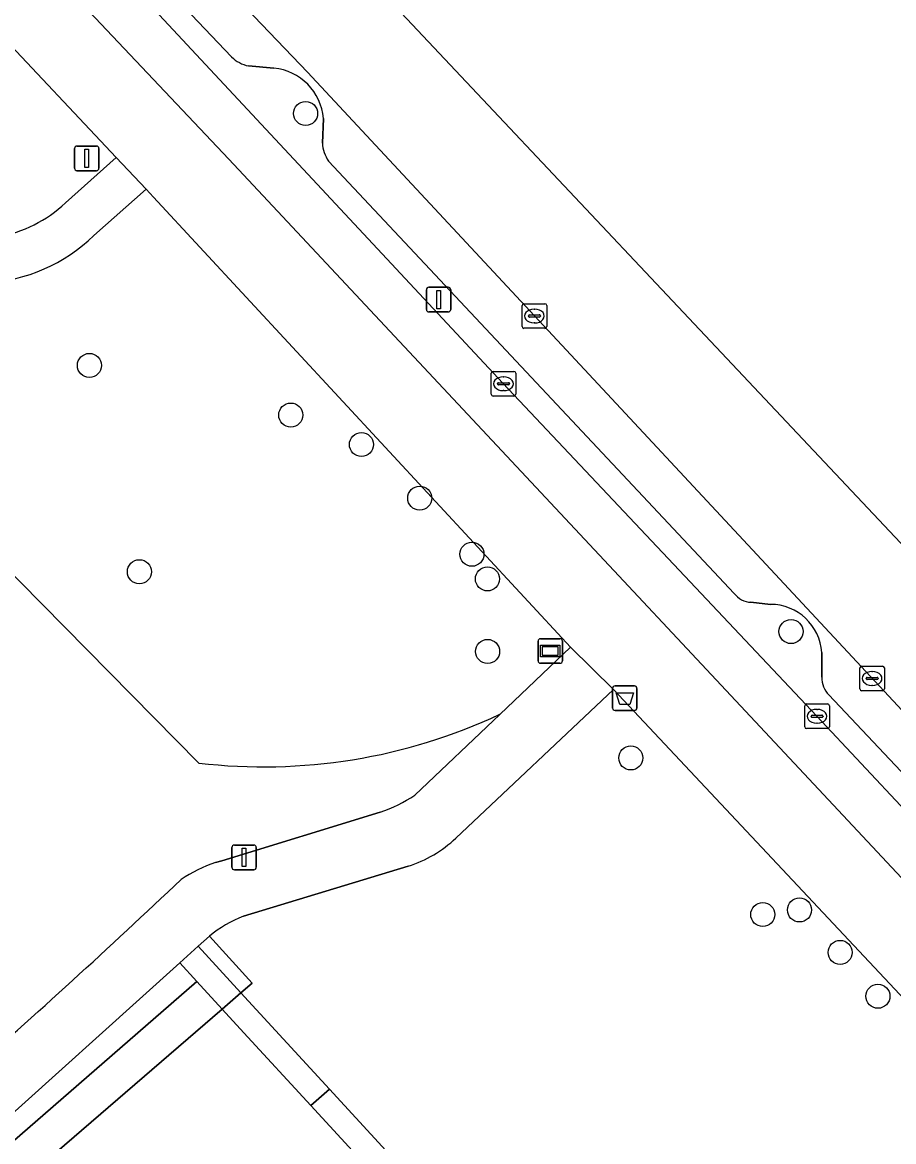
# Model space of a CAD drawing. Extents: x 162661 to 163484, y 380247 to 381230.
# Drawn here: x 163214.57 to 163249.97, y 381095.17 to 381140.68 of the extents above; entities that cross this region are included whole.
import ezdxf

# ---------------------------------------------------------------- set-up
doc = ezdxf.new("R2010")
doc.units = 0
for name, color, linetype in [('IMGEO_Afvalbak', 7, 'Continuous'), ('IMGEO_Berm_open', 7, 'Continuous'), ('IMGEO_Boom', 7, 'Continuous'), ('IMGEO_Erf', 7, 'Continuous'), ('IMGEO_Fietspad_gesloten', 7, 'Continuous'), ('IMGEO_Groenvoorziening', 7, 'Continuous'), ('IMGEO_Hek', 7, 'Continuous'), ('IMGEO_Kolk', 7, 'Continuous'), ('IMGEO_Lichtmast', 7, 'Continuous'), ('IMGEO_Loofbos', 7, 'Continuous'), ('IMGEO_Parkeervlak_open', 7, 'Continuous'), ('IMGEO_Rijbaan_lokaal_gesloten', 7, 'Continuous'), ('IMGEO_Straatnaambord', 7, 'Continuous'), ('IMGEO_Verkeersbordpaal', 7, 'Continuous'), ('IMGEO_Voetpad_halfverhard', 7, 'Continuous'), ('IMGEO_Voetpad_open', 7, 'Continuous')]:
    doc.layers.add(name, color=color, linetype=linetype)

msp = doc.modelspace()

# ---------------------------------------------------------------- linework, layer by layer
at = {"layer": 'IMGEO_Afvalbak'}
for p, q in [((163238.655, 381113.699), (163239.445, 381113.699)), ((163239.445, 381113.699), (163238.655, 381113.699)), ((163238.555, 381112.799), (163238.555, 381113.599)), ((163238.555, 381113.599), (163238.555, 381112.799)), ((163239.545, 381113.599), (163239.545, 381112.799)), ((163239.545, 381112.799), (163239.545, 381113.599)), ((163239.445, 381112.699), (163238.655, 381112.699)), ((163238.655, 381112.699), (163239.445, 381112.699))]:
    msp.add_line(p, q, dxfattribs=at)
msp.add_lwpolyline([(163238.698, 381113.413), (163239.402, 381113.413), (163239.253, 381112.943), (163238.847, 381112.943), (163238.698, 381113.413)], dxfattribs=at)
for centre, start, end in [((163238.655, 381113.599), 90, 180), ((163238.655, 381113.599), 90, 180), ((163239.445, 381113.599), 0, 90), ((163239.445, 381113.599), 360, 90), ((163238.655, 381112.799), 180, 270), ((163238.655, 381112.799), 180, 270), ((163239.445, 381112.799), 270, 0), ((163239.445, 381112.799), 270, 0)]:
    msp.add_arc(centre, 0.1, start, end, dxfattribs=at)
at = {"layer": 'IMGEO_Berm_open'}
for points in [[(163211.602, 381151.113), (163198.075, 381164.83), (163197.359, 381164.18), (163205.99, 381155.343), (163211.799, 381149.501), (163215.395, 381145.9), (163219.744, 381141.388), (163234.1, 381126.005), (163246.857, 381112.468), (163254.065, 381104.768)], [(163223.073, 381139.269), (163215.477, 381147.261), (163215.183, 381148.016), (163215.253, 381148.98)], [(163224.788, 381138.819), (163223.753, 381138.904)], [(163226.76, 381135.761), (163226.804, 381136.771)], [(163243.491, 381117.462), (163227.007, 381135.037)], [(163244.965, 381117.013), (163244.173, 381117.099)], [(163247.051, 381114.054), (163247.057, 381115.052)], [(163253.195, 381107.126), (163247.337, 381113.334)]]:
    msp.add_lwpolyline(points, dxfattribs=at)
for centre, radius, start, end in [((163224.04, 381140.254), 1.38, 225.5426, 258.0067), ((163224.559, 381136.577), 2.253, 4.9271, 84.1707), ((163228.241, 381135.862), 1.484, 183.9063, 213.7689), ((163244.216, 381118.001), 0.903, 216.6492, 267.3018), ((163244.972, 381114.925), 2.088, 3.4981, 90.2044), ((163248.084, 381114.047), 1.033, 179.6365, 223.6916)]:
    msp.add_arc(centre, radius, start, end, dxfattribs=at)
at = {"layer": 'IMGEO_Boom'}
for centre in [(163226.08, 381136.972), (163217.295, 381126.729), (163225.477, 381124.711), (163228.349, 381123.513), (163230.717, 381121.333), (163232.838, 381119.052), (163219.325, 381118.341), (163233.469, 381118.049), (163245.805, 381115.908), (163233.476, 381115.1), (163239.295, 381110.77), (163246.15, 381104.589), (163244.657, 381104.404), (163247.801, 381102.864), (163249.336, 381101.082)]:
    msp.add_circle(centre, 0.489, dxfattribs=at)
at = {"layer": 'IMGEO_Erf'}
for points in [[(163226.292, 381096.636), (163223.572, 381099.595), (163222.685, 381100.561), (163202.467, 381083.117), (163228.42, 381059.385), (163235.502, 381065.152)], [(163244.41, 381073.057), (163245.369, 381073.946), (163246.326, 381074.837), (163226.292, 381096.636)]]:
    msp.add_lwpolyline(points, dxfattribs=at)
at = {"layer": 'IMGEO_Fietspad_gesloten'}
for points in [[(163234.1, 381126.005), (163219.744, 381141.388), (163215.395, 381145.9), (163211.799, 381149.501), (163205.99, 381155.343), (163197.359, 381164.18), (163196.244, 381165.283), (163193.035, 381168.573), (163178.747, 381183.413), (163164.651, 381198.209), (163163.242, 381196.786), (163167.194, 381192.6), (163189.021, 381169.931), (163204.799, 381153.749)], [(163217.057, 381141.357), (163222.96, 381135.118), (163269.7, 381085.146), (163302.54, 381049.896), (163303.348, 381049.029), (163349.187, 381000), (163381.324, 380965.637), (163403.356, 380942.043), (163438.582, 380904.399), (163442.528, 380900.205)], [(163443.416, 380902.118), (163440.156, 380905.623), (163433.683, 380912.569), (163424.587, 380922.291), (163421.985, 380925.068), (163420.715, 380926.423), (163407.337, 380940.661), (163404.827, 380943.419), (163383.497, 380966.224), (163369.825, 380980.883), (163351.893, 381000), (163343.734, 381008.697), (163315.711, 381038.75), (163304.039, 381051.234), (163301.939, 381053.48), (163297.629, 381058.041), (163294.759, 381061.126), (163256.681, 381101.881), (163256.525, 381102.09), (163254.065, 381104.768), (163246.857, 381112.468), (163234.1, 381126.005)]]:
    msp.add_lwpolyline(points, dxfattribs=at)
at = {"layer": 'IMGEO_Groenvoorziening'}
for points in [[(163221.736, 381110.562), (163205.378, 381127.154), (163185.077, 381111.602), (163188.453, 381107.232), (163185.916, 381104.822), (163181.838, 381101.796), (163194.064, 381089.109), (163197.533, 381085.509), (163201.94, 381089.082), (163206.811, 381093.132), (163212.113, 381097.704)], [(163230.514, 381109.262), (163233.969, 381112.543)], [(163222.414, 381106.513), (163222.672, 381106.592), (163229.11, 381108.567)], [(163221.659, 381101.677), (163220.963, 381102.434), (163212.898, 381095.171)], [(163204.217, 381087.82), (163200.571, 381084.851), (163201.418, 381084.076), (163221.659, 381101.677)]]:
    msp.add_lwpolyline(points, dxfattribs=at)
for points in [[(163222.168, 381103.519), (163221.716, 381103.112), (163223.452, 381101.222), (163223.903, 381101.612)], [(163222.685, 381100.561), (163221.659, 381101.677), (163201.418, 381084.076), (163201.546, 381083.959), (163202.467, 381083.117)]]:
    msp.add_lwpolyline(points, close=True, dxfattribs=at)
for centre, radius, start, end in [((163224.377, 381133.016), 22.608, 263.2923, 295.1049), ((163227.37, 381113.848), 5.56, 288.2372, 304.435), ((163224.285, 381100.947), 5.872, 108.5802, 123.7569), ((163003.038, 381335.9), 316.939, 311.27484, 313.45473)]:
    msp.add_arc(centre, radius, start, end, dxfattribs=at)
at = {"layer": 'IMGEO_Hek'}
for points in [[(163223.572, 381099.595), (163226.292, 381096.636)], [(163226.292, 381096.636), (163246.326, 381074.837)]]:
    msp.add_lwpolyline(points, dxfattribs=at)
at = {"layer": 'IMGEO_Kolk'}
for p, q in [((163234.952, 381129.237), (163235.804, 381129.237)), ((163234.877, 381128.311), (163234.877, 381129.163)), ((163235.136, 381128.731), (163235.136, 381128.743)), ((163235.179, 381128.78), (163235.577, 381128.78)), ((163235.365, 381129.017), (163235.39, 381129.017)), ((163235.62, 381128.743), (163235.62, 381128.731)), ((163235.878, 381129.163), (163235.878, 381128.311)), ((163235.574, 381128.694), (163235.176, 381128.694)), ((163235.388, 381128.457), (163235.363, 381128.457)), ((163235.804, 381128.237), (163234.952, 381128.237)), ((163233.696, 381126.484), (163234.548, 381126.484)), ((163233.621, 381125.558), (163233.621, 381126.41)), ((163233.88, 381125.978), (163233.88, 381125.99)), ((163233.923, 381126.027), (163234.321, 381126.027)), ((163234.109, 381126.264), (163234.134, 381126.264)), ((163234.364, 381125.99), (163234.364, 381125.978)), ((163234.622, 381126.41), (163234.622, 381125.558)), ((163234.318, 381125.941), (163233.92, 381125.941)), ((163234.132, 381125.704), (163234.107, 381125.704)), ((163234.548, 381125.484), (163233.696, 381125.484)), ((163248.6, 381113.575), (163248.6, 381114.427)), ((163248.675, 381114.501), (163249.527, 381114.501)), ((163249.088, 381114.281), (163249.113, 381114.281)), ((163249.601, 381114.427), (163249.601, 381113.575)), ((163248.859, 381113.995), (163248.859, 381114.007)), ((163249.297, 381113.958), (163248.899, 381113.958)), ((163248.902, 381114.044), (163249.3, 381114.044)), ((163249.111, 381113.721), (163249.086, 381113.721)), ((163249.343, 381114.007), (163249.343, 381113.995)), ((163249.527, 381113.501), (163248.675, 381113.501)), ((163246.362, 381112.038), (163246.362, 381112.89)), ((163246.437, 381112.964), (163247.289, 381112.964)), ((163247.363, 381112.89), (163247.363, 381112.038)), ((163246.621, 381112.458), (163246.621, 381112.47)), ((163247.059, 381112.421), (163246.661, 381112.421)), ((163246.664, 381112.507), (163247.062, 381112.507)), ((163246.85, 381112.744), (163246.875, 381112.744)), ((163247.105, 381112.47), (163247.105, 381112.458)), ((163247.289, 381111.964), (163246.437, 381111.964)), ((163246.873, 381112.184), (163246.848, 381112.184))]:
    msp.add_line(p, q, dxfattribs=at)
for points in [[(163234.952, 381129.237), (163235.804, 381129.237)], [(163234.877, 381128.311), (163234.877, 381129.163)], [(163235.878, 381129.163), (163235.878, 381128.311)], [(163235.804, 381128.237), (163234.952, 381128.237)], [(163233.696, 381126.484), (163234.548, 381126.484)], [(163233.621, 381125.558), (163233.621, 381126.41)], [(163234.622, 381126.41), (163234.622, 381125.558)], [(163234.548, 381125.484), (163233.696, 381125.484)], [(163248.6, 381113.575), (163248.6, 381114.427)], [(163248.675, 381114.501), (163249.527, 381114.501)], [(163249.601, 381114.427), (163249.601, 381113.575)], [(163249.527, 381113.501), (163248.675, 381113.501)], [(163246.362, 381112.038), (163246.362, 381112.89)], [(163246.437, 381112.964), (163247.289, 381112.964)], [(163247.363, 381112.89), (163247.363, 381112.038)], [(163247.289, 381111.964), (163246.437, 381111.964)]]:
    msp.add_lwpolyline(points, dxfattribs=at)
for centre, radius, start, end in [((163234.954, 381129.161), 0.0765, 91.552, 178.448), ((163234.954, 381129.161), 0.0765, 91.552, 178.448), ((163235.802, 381129.161), 0.0765, 1.552, 88.448), ((163235.802, 381129.161), 0.0765, 1.552, 88.448), ((163235.176, 381128.74), 0.0403, 85.8775, 175.7526), ((163235.173, 381128.73), 0.0366, 178.938, 274.7102), ((163235.577, 381128.737), 0.043, 264.8664, 352.4533), ((163235.581, 381128.742), 0.0386, 1.7309, 96.639), ((163234.954, 381128.313), 0.0765, 181.552, 268.448), ((163234.954, 381128.313), 0.0765, 181.552, 268.448), ((163235.802, 381128.313), 0.0765, 271.552, 358.448), ((163235.802, 381128.313), 0.0765, 271.552, 358.448), ((163233.698, 381126.408), 0.0765, 91.552, 178.448), ((163233.698, 381126.408), 0.0765, 91.552, 178.448), ((163234.546, 381126.408), 0.0765, 1.552, 88.448), ((163234.546, 381126.408), 0.0765, 1.552, 88.448), ((163233.92, 381125.987), 0.0403, 85.8775, 175.7526), ((163234.325, 381125.989), 0.0386, 1.7309, 96.639), ((163233.698, 381125.56), 0.0765, 181.552, 268.448), ((163233.698, 381125.56), 0.0765, 181.552, 268.448), ((163233.917, 381125.977), 0.0366, 178.938, 274.7102), ((163234.321, 381125.984), 0.043, 264.8664, 352.4533), ((163234.546, 381125.56), 0.0765, 271.552, 358.448), ((163234.546, 381125.56), 0.0765, 271.552, 358.448), ((163248.677, 381114.425), 0.0765, 91.552, 178.448), ((163248.677, 381114.425), 0.0765, 91.552, 178.448), ((163249.525, 381114.425), 0.0765, 1.552, 88.448), ((163249.525, 381114.425), 0.0765, 1.552, 88.448), ((163248.899, 381114.004), 0.0403, 85.8775, 175.7526), ((163248.896, 381113.994), 0.0366, 178.938, 274.7102), ((163249.3, 381114.001), 0.043, 264.8664, 352.4533), ((163249.304, 381114.006), 0.0386, 1.7309, 96.639), ((163248.677, 381113.577), 0.0765, 181.552, 268.448), ((163248.677, 381113.577), 0.0765, 181.552, 268.448), ((163249.525, 381113.577), 0.0765, 271.552, 358.448), ((163249.525, 381113.577), 0.0765, 271.552, 358.448), ((163246.439, 381112.888), 0.0765, 91.552, 178.448), ((163246.439, 381112.888), 0.0765, 91.552, 178.448), ((163247.287, 381112.888), 0.0765, 1.552, 88.448), ((163247.287, 381112.888), 0.0765, 1.552, 88.448), ((163246.661, 381112.467), 0.0403, 85.8775, 175.7526), ((163246.658, 381112.457), 0.0366, 178.938, 274.7102), ((163247.062, 381112.464), 0.043, 264.8664, 352.4533), ((163247.066, 381112.469), 0.0386, 1.7309, 96.639), ((163246.439, 381112.04), 0.0765, 181.552, 268.448), ((163246.439, 381112.04), 0.0765, 181.552, 268.448), ((163247.287, 381112.04), 0.0765, 271.552, 358.448), ((163247.287, 381112.04), 0.0765, 271.552, 358.448)]:
    msp.add_arc(centre, radius, start, end, dxfattribs=at)
for centre, major_axis, ratio, start_param, end_param in [((163235.364, 381128.737), (-0.387, 0.002), 0.722429, 4.712389, 7.853982), ((163235.389, 381128.737), (-0.39, 0.002), 0.717154, 1.570796, 4.712389), ((163234.108, 381125.984), (-0.387, 0.002), 0.722429, 4.712389, 7.853982), ((163234.133, 381125.984), (-0.39, 0.002), 0.717154, 1.570796, 4.712389), ((163249.087, 381114.001), (-0.387, 0.002), 0.722429, 4.712389, 7.853982), ((163249.112, 381114.001), (-0.39, 0.002), 0.717154, 1.570796, 4.712389), ((163246.849, 381112.464), (-0.387, 0.002), 0.722429, 4.712389, 7.853982), ((163246.874, 381112.464), (-0.39, 0.002), 0.717154, 1.570796, 4.712389)]:
    msp.add_ellipse(centre, major_axis=major_axis, ratio=ratio, start_param=start_param, end_param=end_param, dxfattribs=at)
at = {"layer": 'IMGEO_Lichtmast'}
for p, q in [((163230.986, 381129.006), (163230.986, 381129.806)), ((163230.986, 381129.806), (163230.986, 381129.006)), ((163231.086, 381129.906), (163231.876, 381129.906)), ((163231.876, 381129.906), (163231.086, 381129.906)), ((163231.976, 381129.806), (163231.976, 381129.006)), ((163231.976, 381129.006), (163231.976, 381129.806)), ((163231.876, 381128.906), (163231.086, 381128.906)), ((163231.086, 381128.906), (163231.876, 381128.906)), ((163223.086, 381106.325), (163223.086, 381107.125)), ((163223.086, 381107.125), (163223.086, 381106.325)), ((163223.186, 381107.225), (163223.976, 381107.225)), ((163223.976, 381107.225), (163223.186, 381107.225)), ((163224.076, 381107.125), (163224.076, 381106.325)), ((163224.076, 381106.325), (163224.076, 381107.125)), ((163223.976, 381106.225), (163223.186, 381106.225)), ((163223.186, 381106.225), (163223.976, 381106.225))]:
    msp.add_line(p, q, dxfattribs=at)
for points in [[(163231.406, 381129.781), (163231.556, 381129.781), (163231.556, 381129.031), (163231.406, 381129.031), (163231.406, 381129.781)], [(163223.506, 381107.1), (163223.656, 381107.1), (163223.656, 381106.35), (163223.506, 381106.35), (163223.506, 381107.1)]]:
    msp.add_lwpolyline(points, dxfattribs=at)
for centre, start, end in [((163231.086, 381129.806), 90, 180), ((163231.086, 381129.806), 90, 180), ((163231.876, 381129.806), 0, 90), ((163231.876, 381129.806), 360, 90), ((163231.086, 381129.006), 180, 270), ((163231.086, 381129.006), 180, 270), ((163231.876, 381129.006), 270, 0), ((163231.876, 381129.006), 270, 0), ((163223.186, 381107.125), 90, 180), ((163223.186, 381107.125), 90, 180), ((163223.976, 381107.125), 0, 90), ((163223.976, 381107.125), 360, 90), ((163223.186, 381106.325), 180, 270), ((163223.186, 381106.325), 180, 270), ((163223.976, 381106.325), 270, 0), ((163223.976, 381106.325), 270, 0)]:
    msp.add_arc(centre, 0.1, start, end, dxfattribs=at)
at = {"layer": 'IMGEO_Loofbos'}
for points in [[(163216.323, 381133.338), (163218.379, 381135.186), (163213.453, 381140.413), (163171.519, 381109.536), (163152.265, 381116.648), (163158.896, 381140.547), (163167.586, 381173.451), (163161.691, 381175.251), (163157.708, 381175.804)], [(163233.969, 381112.543), (163236.849, 381115.278), (163219.896, 381133.576), (163219.598, 381133.891), (163217.47, 381132.009)], [(163208.099, 381129.239), (163205.378, 381127.154), (163221.736, 381110.562)], [(163238.586, 381113.553), (163232.186, 381107.512)], [(163261.244, 381089.421), (163238.586, 381113.553)], [(163230.25, 381106.367), (163223.558, 381104.334)], [(163222.168, 381103.519), (163223.903, 381101.612), (163223.452, 381101.222), (163227.048, 381097.305), (163247.049, 381075.519), (163247.567, 381076.005), (163247.961, 381076.375), (163247.166, 381077.219), (163246.408, 381078.073), (163244.76, 381079.929), (163246.97, 381081.891), (163247.181, 381081.654), (163249.108, 381079.483), (163249.376, 381079.181), (163250.091, 381078.391), (163252.905, 381081.1)]]:
    msp.add_lwpolyline(points, dxfattribs=at)
for centre, radius, start, end in [((163212.59, 381137.313), 5.453, 280.3497, 313.1959), ((163212.779, 381136.791), 6.699, 272.612, 314.452), ((163224.377, 381133.016), 22.608, 263.2923, 295.1049), ((163228.75, 381111.113), 4.978, 287.5434, 313.6589), ((163225.224, 381099.901), 4.736, 110.5898, 130.179)]:
    msp.add_arc(centre, radius, start, end, dxfattribs=at)
at = {"layer": 'IMGEO_Parkeervlak_open'}
for points in [[(163215.253, 381148.98), (163215.183, 381148.016), (163215.477, 381147.261), (163223.073, 381139.269)], [(163256.222, 381106.354), (163226.152, 381138.647), (163221.2, 381143.841), (163216.248, 381149.035)], [(163223.753, 381138.904), (163224.788, 381138.819)], [(163226.804, 381136.771), (163226.76, 381135.761)], [(163227.007, 381135.037), (163243.491, 381117.462)], [(163244.173, 381117.099), (163244.965, 381117.013)], [(163247.057, 381115.052), (163247.051, 381114.054)], [(163247.337, 381113.334), (163253.195, 381107.126)]]:
    msp.add_lwpolyline(points, dxfattribs=at)
for centre, radius, start, end in [((163224.04, 381140.254), 1.38, 225.5426, 258.0067), ((163224.559, 381136.577), 2.253, 4.9271, 84.1707), ((163228.241, 381135.862), 1.484, 183.9063, 213.7689), ((163244.216, 381118.001), 0.903, 216.6492, 267.3018), ((163244.972, 381114.925), 2.088, 3.4981, 90.2044), ((163248.084, 381114.047), 1.033, 179.6365, 223.6916)]:
    msp.add_arc(centre, radius, start, end, dxfattribs=at)
at = {"layer": 'IMGEO_Rijbaan_lokaal_gesloten'}
msp.add_lwpolyline([(163352.566, 381010.865), (163224.239, 381147.157), (163223.334, 381146.17), (163221.2, 381143.841), (163226.152, 381138.647), (163256.222, 381106.354), (163256.329, 381106.24), (163258.298, 381104.124), (163258.379, 381104.037), (163265.582, 381096.39), (163268.463, 381093.263), (163273.864, 381087.521), (163276.738, 381084.399), (163290.57, 381069.571), (163297.114, 381062.584), (163299.085, 381060.412), (163304.107, 381055.037), (163306.036, 381053.017), (163306.575, 381052.453), (163311.194, 381047.476), (163314.647, 381043.809), (163314.848, 381043.594), (163355.603, 381000)], dxfattribs=at)
at = {"layer": 'IMGEO_Straatnaambord'}
for p, q in [((163235.625, 381115.617), (163236.415, 381115.617)), ((163236.415, 381115.617), (163235.625, 381115.617)), ((163235.525, 381114.717), (163235.525, 381115.517)), ((163235.525, 381115.517), (163235.525, 381114.717)), ((163236.515, 381115.517), (163236.515, 381114.717)), ((163236.515, 381114.717), (163236.515, 381115.517)), ((163236.415, 381114.617), (163235.625, 381114.617)), ((163235.625, 381114.617), (163236.415, 381114.617))]:
    msp.add_line(p, q, dxfattribs=at)
for points in [[(163235.626, 381115.349), (163236.414, 381115.349), (163236.414, 381114.885), (163235.626, 381114.885), (163235.626, 381115.349)], [(163235.691, 381115.284), (163235.691, 381114.95), (163236.349, 381114.95), (163236.349, 381115.284), (163235.691, 381115.284)]]:
    msp.add_lwpolyline(points, dxfattribs=at)
for centre, start, end in [((163235.625, 381115.517), 90, 180), ((163235.625, 381115.517), 90, 180), ((163236.415, 381115.517), 0, 90), ((163236.415, 381115.517), 360, 90), ((163235.625, 381114.717), 180, 270), ((163235.625, 381114.717), 180, 270), ((163236.415, 381114.717), 270, 0), ((163236.415, 381114.717), 270, 0)]:
    msp.add_arc(centre, 0.1, start, end, dxfattribs=at)
at = {"layer": 'IMGEO_Verkeersbordpaal'}
for p, q in [((163216.69, 381134.746), (163216.69, 381135.546)), ((163216.69, 381135.546), (163216.69, 381134.746)), ((163216.79, 381135.646), (163217.58, 381135.646)), ((163217.58, 381135.646), (163216.79, 381135.646)), ((163217.68, 381135.546), (163217.68, 381134.746)), ((163217.68, 381134.746), (163217.68, 381135.546)), ((163217.58, 381134.646), (163216.79, 381134.646)), ((163216.79, 381134.646), (163217.58, 381134.646))]:
    msp.add_line(p, q, dxfattribs=at)
msp.add_lwpolyline([(163217.11, 381135.521), (163217.26, 381135.521), (163217.26, 381134.771), (163217.11, 381134.771), (163217.11, 381135.521)], dxfattribs=at)
for centre, start, end in [((163216.79, 381135.546), 90, 180), ((163216.79, 381135.546), 90, 180), ((163217.58, 381135.546), 0, 90), ((163217.58, 381135.546), 360, 90), ((163216.79, 381134.746), 180, 270), ((163216.79, 381134.746), 180, 270), ((163217.58, 381134.746), 270, 0), ((163217.58, 381134.746), 270, 0)]:
    msp.add_arc(centre, 0.1, start, end, dxfattribs=at)
at = {"layer": 'IMGEO_Voetpad_halfverhard'}
msp.add_lwpolyline([(163217.47, 381132.009), (163219.598, 381133.891), (163218.379, 381135.186), (163216.323, 381133.338)], dxfattribs=at)
for centre, radius, start, end in [((163212.59, 381137.313), 5.453, 280.3497, 313.1959), ((163212.779, 381136.791), 6.699, 272.612, 314.452)]:
    msp.add_arc(centre, radius, start, end, dxfattribs=at)
at = {"layer": 'IMGEO_Voetpad_open'}
for points in [[(163207.843, 381146.366), (163213.453, 381140.413), (163218.379, 381135.186), (163219.598, 381133.891), (163219.896, 381133.576), (163236.849, 381115.278), (163238.586, 381113.553), (163261.244, 381089.421), (163263.705, 381086.683), (163267.161, 381082.796), (163268.456, 381081.408), (163272.114, 381077.486), (163299.982, 381047.611), (163300.815, 381046.718), (163300.931, 381046.593), (163304.989, 381042.39), (163304.461, 381041.874), (163308.352, 381037.717), (163343.652, 381000)], [(163403.356, 380942.043), (163381.324, 380965.637), (163349.187, 381000), (163303.348, 381049.029), (163302.54, 381049.896), (163269.7, 381085.146), (163222.96, 381135.118), (163217.057, 381141.357)], [(163232.186, 381107.512), (163238.586, 381113.553), (163236.849, 381115.278), (163233.969, 381112.543), (163230.514, 381109.262)], [(163229.11, 381108.567), (163222.672, 381106.592), (163222.414, 381106.513)], [(163223.558, 381104.334), (163230.25, 381106.367)], [(163212.898, 381095.171), (163220.963, 381102.434), (163221.716, 381103.112), (163222.168, 381103.519)]]:
    msp.add_lwpolyline(points, dxfattribs=at)
for points in [[(163221.716, 381103.112), (163220.963, 381102.434), (163221.659, 381101.677), (163222.685, 381100.561), (163223.452, 381101.222)], [(163222.685, 381100.561), (163223.572, 381099.595), (163226.292, 381096.636), (163227.048, 381097.305), (163223.452, 381101.222)], [(163247.049, 381075.519), (163227.048, 381097.305), (163226.292, 381096.636), (163246.326, 381074.837)]]:
    msp.add_lwpolyline(points, close=True, dxfattribs=at)
for centre, radius, start, end in [((163227.37, 381113.848), 5.56, 288.2372, 304.435), ((163228.75, 381111.113), 4.978, 287.5434, 313.6589), ((163224.285, 381100.947), 5.872, 108.5802, 123.7569), ((163003.038, 381335.9), 316.939, 311.27484, 313.45473), ((163225.224, 381099.901), 4.736, 110.5898, 130.179)]:
    msp.add_arc(centre, radius, start, end, dxfattribs=at)

doc.saveas('drawing.dxf')
